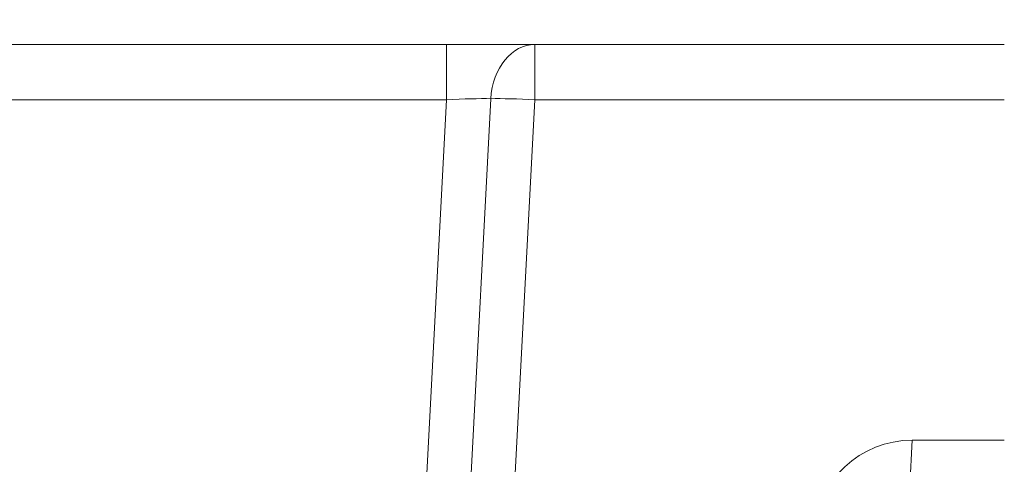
# Model space of a CAD drawing. Header units: millimetres. Extents: x -10 to 594, y 0 to 420.
# Tile 620 of 656: x 476.47 to 481.45, y 145.22 to 147.46. Entities that reach past the tile are written whole.
import ezdxf

# ---------------------------------------------------------------- set-up
doc = ezdxf.new("R2010")
doc.units = ezdxf.units.MM
doc.layers.add('1', color=7, linetype='Continuous', true_color=0xffffff)
doc.styles.add('Calibri', font='txt')
doc.dimstyles.get("Standard").update_dxf_attribs({"dimtxt": 0.18, "dimasz": 0.18, "dimexe": 0.18, "dimexo": 0.0625, "dimgap": 0.09, "dimtad": 0, "dimtih": 1, "dimtoh": 1, "dimdec": 4, "dimzin": 0, "dimdsep": 46, "dimtxsty": 'Standard', "dimcen": 0.09, "dimadec": 0, "dimazin": 0, "dimtfac": 1, "dimtdec": 4, "dimtofl": 0, "dimtmove": 0, "dimatfit": 3, "dimfxl": 0, "dimtolj": 1, "dimtzin": 0, "dimarcsym": 0})

# ---------------------------------------------------------------- blocks, each defined once
blk = doc.blocks.new('_U14')
at = {"layer": '1', "color": 18, "lineweight": 13}
for p, q in [((426.9166, 131.3436), (426.9166, 193.6581)), ((499.0131, 131.3436), (499.0131, 193.6581)), ((426.9166, 191.6581), (456.7384, 191.6581)), ((499.0131, 191.6581), (469.1913, 191.6581))]:
    blk.add_line(p, q, dxfattribs=at)
at = {"layer": '1', "color": 18}
for points in [[(426.9166, 191.6581), (430.4166, 192.5959), (430.4166, 190.7203)], [(499.0131, 191.6581), (495.5131, 190.7203), (495.5131, 192.5959)]]:
    blk.add_solid(points, dxfattribs=at)
at = {"layer": '1', "color": 18, "linetype": 'Continuous', "lineweight": 13, "char_height": 3.5, "attachment_point": 7, "line_spacing_factor": 1.399613, "style": 'Calibri'}
for s, insert in [('\\fCalibri|b0|i0;\\W1.0000;1.44', (458.4239, 188.6745)), ('\\fCalibri|b0|i0;\\W1.0000;DEFLATED TUBE WIDTH', (436.9404, 181.6648))]:
    blk.add_mtext(s, dxfattribs=dict(at, insert=insert))

msp = doc.modelspace()

# ---------------------------------------------------------------- linework, layer by layer
at = {"layer": '1', "color": 155, "linetype": 'Continuous', "lineweight": 18}
for p, q in [((481.4488, 147.3398), (465.5834, 147.3398)), ((481.4488, 147.3398), (465.5834, 147.3398)), ((480.9836, 145.3398), (481.4489, 145.3398))]:
    msp.add_line(p, q, dxfattribs=at)
at = {"layer": '1', "color": 155, "linetype": 'Continuous', "lineweight": 13}
for p, q in [((478.6277, 147.3398), (478.6277, 147.0607)), ((479.0748, 147.3398), (479.0748, 147.0607)), ((478.6277, 147.0607), (475.102, 147.0607)), ((478.511, 144.8398), (478.6277, 147.0607)), ((478.7346, 144.8398), (478.8515, 147.0654)), ((479.0748, 147.0607), (478.9581, 144.8398)), ((481.4488, 147.0607), (479.0748, 147.0607)), ((480.9836, 145.3398), (480.9336, 144.4468))]:
    msp.add_line(p, q, dxfattribs=at)
at = {"layer": '1', "color": 155, "linetype": 'Continuous', "lineweight": 18}
msp.add_arc((480.9836, 144.8398), 0.5, 90, 176, dxfattribs=at)
at = {"layer": '1', "color": 155, "linetype": 'Continuous', "lineweight": 13}
for centre, major_axis, ratio, start_param, end_param in [((479.0748, 147.0398), (0, 0.3), 0.747065, 0, 1.485274), ((478.6255, 147.0398), (0.3012, 0.0159), 0.068897, 0.718794, 1.559863), ((479.0748, 147.0398), (0.2996, -0.0157), 0.069661, 1.574456, 2.415525)]:
    msp.add_ellipse(centre, major_axis=major_axis, ratio=ratio, start_param=start_param, end_param=end_param, dxfattribs=at)

# ---------------------------------------------------------------- dimensions: what is measured, and where the dimension line sits
at = {"layer": '1', "color": 18, "linetype": 'Continuous', "lineweight": 13}
dim = msp.add_linear_dim(base=(426.9166, 191.6581), p1=(499.0131, 131.3436), p2=(426.9166, 131.3436), text=' <> \\P\\fCalibri|b0|i0;\\C18;{\\H1.00x;\\fCalibri|b0|i0;DEFLATED TUBE WIDTH\\fCalibri|b0|i0;}\\C18;', dimstyle='Standard', override={"dimtxt": 3.5, "dimasz": 3.5, "dimexe": 2, "dimexo": 0, "dimgap": 1.5, "dimtih": 0, "dimtoh": 0, "dimdec": 2, "dimlfac": 0.02, "dimdsep": 46, "dimlunit": 2, "dimtxsty": 'Calibri', "dimsah": 1, "dimse1": 0, "dimse2": 0, "dimsd1": 0, "dimsd2": 0, "dimclrd": 18, "dimclre": 18, "dimclrt": 18, "dimtol": 0, "dimtm": -0.1, "dimtfac": 1, "dimtdec": 2, "dimtofl": 1, "dimtmove": 0, "dimlwd": 13, "dimlwe": 13}, dxfattribs=at)
dim.commit()
dim.dimension.update_dxf_attribs({"geometry": '_U14', "text_midpoint": (462.9649, 191.6581), "dimtype": 160})

doc.saveas('drawing.dxf')
